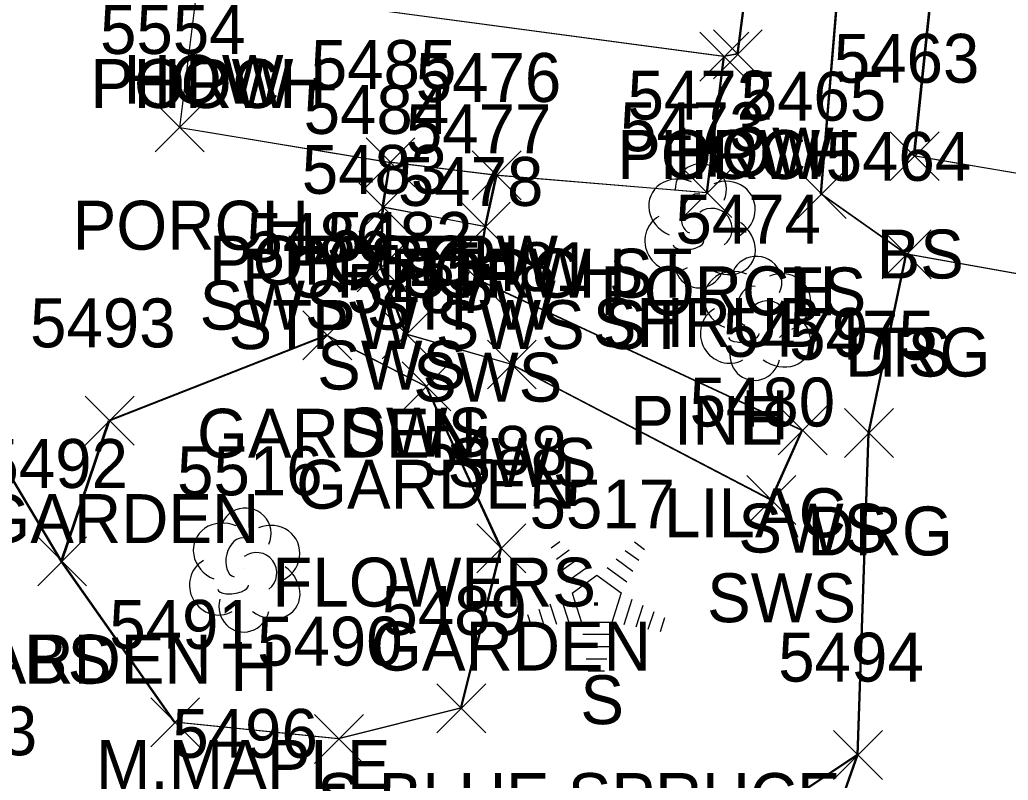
# Model space of a CAD drawing. Extents: x 1554668 to 1563881, y 831386 to 834374.
# Drawn here: x 1561861.94 to 1561902.35, y 833109.49 to 833140.58 of the extents above; entities that cross this region are included whole.
import ezdxf

# ---------------------------------------------------------------- set-up
doc = ezdxf.new("R2010")
doc.units = 0
for name, color, linetype in [('L_A', 7, 'Continuous'), ('L_C', 7, 'Continuous'), ('L_I', 7, 'Continuous'), ('L_TIC', 7, 'Continuous'), ('LAPB', 7, 'Continuous'), ('LBC', 7, 'Continuous'), ('LBF', 7, 'Continuous'), ('LELB', 7, 'Continuous'), ('LSH', 7, 'Continuous'), ('LTC', 7, 'Continuous'), ('LTD', 7, 'Continuous'), ('R_A', 7, 'Continuous'), ('R_I', 7, 'Continuous'), ('R_TIC', 7, 'Continuous'), ('RDG', 7, 'Continuous'), ('RSW', 7, 'Continuous')]:
    doc.layers.add(name, color=color, linetype=linetype)

msp = doc.modelspace()

# ---------------------------------------------------------------- linework, layer by layer
at = {"layer": 'L_TIC'}
for points in [[(1561889.738, 833138.067), (1561891.738, 833140.067)], [(1561891.738, 833138.067), (1561889.738, 833140.067)], [(1561889.738, 833138.067), (1561891.738, 833140.067)], [(1561891.738, 833138.067), (1561889.738, 833140.067)], [(1561890.294, 833138.164), (1561892.294, 833140.164)], [(1561892.294, 833138.164), (1561890.294, 833140.164)], [(1561867.481, 833135.177), (1561869.481, 833137.177)], [(1561869.481, 833135.177), (1561867.481, 833137.177)], [(1561897.524, 833134), (1561899.524, 833136)], [(1561899.524, 833134), (1561897.524, 833136)], [(1561876.096, 833133.746), (1561878.096, 833135.746)], [(1561878.096, 833133.746), (1561876.096, 833135.746)], [(1561876.096, 833133.746), (1561878.096, 833135.746)], [(1561878.096, 833133.746), (1561876.096, 833135.746)], [(1561880.439, 833133.216), (1561882.439, 833135.216)], [(1561882.439, 833133.216), (1561880.439, 833135.216)], [(1561880.439, 833133.216), (1561882.439, 833135.216)], [(1561882.439, 833133.216), (1561880.439, 833135.216)], [(1561889.045, 833132.496), (1561891.045, 833134.496)], [(1561891.045, 833132.496), (1561889.045, 833134.496)], [(1561893.716, 833132.45), (1561895.716, 833134.45)], [(1561895.716, 833132.45), (1561893.716, 833134.45)], [(1561875.804, 833131.909), (1561877.804, 833133.909)], [(1561877.804, 833131.909), (1561875.804, 833133.909)], [(1561879.985, 833131.114), (1561881.985, 833133.114)], [(1561881.985, 833131.114), (1561879.985, 833133.114)], [(1561897.191, 833129.992), (1561899.191, 833131.992)], [(1561899.191, 833129.992), (1561897.191, 833131.992)], [(1561873.518, 833126.674), (1561875.518, 833128.674)], [(1561875.518, 833126.674), (1561873.518, 833128.674)], [(1561873.518, 833126.674), (1561875.518, 833128.674)], [(1561875.518, 833126.674), (1561873.518, 833128.674)], [(1561877.568, 833124.589), (1561879.568, 833126.589)], [(1561879.568, 833124.589), (1561877.568, 833126.589)], [(1561864.62, 833123.185), (1561866.62, 833125.185)], [(1561866.62, 833123.185), (1561864.62, 833125.185)], [(1561864.62, 833123.185), (1561866.62, 833125.185)], [(1561866.62, 833123.185), (1561864.62, 833125.185)], [(1561880.628, 833117.973), (1561882.628, 833119.973)], [(1561882.628, 833117.973), (1561880.628, 833119.973)], [(1561862.672, 833117.437), (1561864.672, 833119.437)], [(1561864.672, 833117.437), (1561862.672, 833119.437)], [(1561862.672, 833117.437), (1561864.672, 833119.437)], [(1561864.672, 833117.437), (1561862.672, 833119.437)], [(1561878.989, 833111.43), (1561880.989, 833113.43)], [(1561880.989, 833111.43), (1561878.989, 833113.43)], [(1561867.292, 833110.862), (1561869.292, 833112.862)], [(1561869.292, 833110.862), (1561867.292, 833112.862)], [(1561873.988, 833110.177), (1561875.988, 833112.177)], [(1561875.988, 833110.177), (1561873.988, 833112.177)], [(1561895.205, 833109.522), (1561897.205, 833111.522)], [(1561897.205, 833109.522), (1561895.205, 833111.522)]]:
    msp.add_lwpolyline(points, dxfattribs=at)
at = {"layer": 'LAPB'}
for points in [[(1561874.47, 833127.684), (1561878.52, 833125.598), (1561881.58, 833118.98), (1561879.941, 833112.443), (1561874.941, 833111.181), (1561868.245, 833111.869), (1561863.623, 833118.45), (1561865.572, 833124.196)], [(1561874.47, 833127.684), (1561878.52, 833125.598), (1561881.58, 833118.98), (1561879.941, 833112.443), (1561874.941, 833111.181), (1561868.245, 833111.869), (1561863.623, 833118.45), (1561865.572, 833124.196)], [(1561874.47, 833127.684), (1561878.52, 833125.598), (1561881.58, 833118.98), (1561879.941, 833112.443), (1561874.941, 833111.181), (1561868.245, 833111.869), (1561863.623, 833118.45), (1561865.572, 833124.196)], [(1561874.518, 833127.674), (1561878.568, 833125.589), (1561881.628, 833118.973), (1561879.989, 833112.43), (1561874.988, 833111.177), (1561868.292, 833111.862), (1561863.672, 833118.437), (1561865.62, 833124.185)], [(1561874.47, 833127.684), (1561865.572, 833124.196)], [(1561874.47, 833127.684), (1561865.572, 833124.196)], [(1561874.47, 833127.684), (1561865.572, 833124.196)], [(1561874.518, 833127.674), (1561865.62, 833124.185)]]:
    msp.add_lwpolyline(points, dxfattribs=at)
at = {"layer": 'LBC'}
for points in [[(1561894.172, 833161.383), (1561891.294, 833139.164), (1561890.738, 833139.067), (1561869.205, 833141.968), (1561868.801, 833142.14), (1561871.639, 833163.898)], [(1561894.123, 833161.39), (1561891.247, 833139.178), (1561890.69, 833139.08), (1561869.201, 833141.967), (1561868.803, 833142.14), (1561871.638, 833163.898)], [(1561894.123, 833161.39), (1561891.247, 833139.178), (1561890.69, 833139.08), (1561869.201, 833141.967), (1561868.803, 833142.14), (1561871.638, 833163.898)], [(1561894.123, 833161.39), (1561891.247, 833139.178), (1561890.69, 833139.08), (1561869.201, 833141.967), (1561868.803, 833142.14), (1561871.638, 833163.898)]]:
    msp.add_lwpolyline(points, dxfattribs=at)
at = {"layer": 'LBF'}
for points in [[(1561868.481, 833136.177), (1561869.205, 833141.968)], [(1561868.481, 833136.177), (1561869.201, 833141.967)], [(1561868.481, 833136.177), (1561869.201, 833141.967)], [(1561868.481, 833136.177), (1561869.201, 833141.967)], [(1561890.69, 833139.08), (1561889.997, 833133.507), (1561881.391, 833134.22), (1561877.048, 833134.75)], [(1561890.69, 833139.08), (1561889.997, 833133.507), (1561881.391, 833134.22), (1561877.048, 833134.75)], [(1561890.69, 833139.08), (1561889.997, 833133.507), (1561881.391, 833134.22), (1561877.048, 833134.75)], [(1561890.738, 833139.067), (1561890.045, 833133.496), (1561881.439, 833134.216), (1561877.096, 833134.746)], [(1561868.481, 833136.177), (1561877.048, 833134.75)], [(1561868.481, 833136.177), (1561877.048, 833134.75)], [(1561868.481, 833136.177), (1561877.048, 833134.75)], [(1561868.481, 833136.177), (1561877.096, 833134.746)], [(1561881.391, 833134.22), (1561880.937, 833132.119), (1561876.756, 833132.919), (1561877.048, 833134.75)], [(1561881.391, 833134.22), (1561880.937, 833132.119), (1561876.756, 833132.919), (1561877.048, 833134.75)], [(1561881.391, 833134.22), (1561880.937, 833132.119), (1561876.756, 833132.919), (1561877.048, 833134.75)], [(1561881.439, 833134.216), (1561880.985, 833132.114), (1561876.804, 833132.909), (1561877.096, 833134.746)]]:
    msp.add_lwpolyline(points, dxfattribs=at)
at = {"layer": 'LELB'}
for points in [[(1561896.157, 833110.529), (1561885.646, 833103.516), (1561871.444, 833107.411), (1561859.996, 833107.515), (1561849.385, 833112.12), (1561846.342, 833125.61), (1561849.363, 833137.741), (1561853.594, 833159.386), (1561854.012, 833165.388), (1561843.795, 833172.424)], [(1561896.157, 833110.529), (1561885.646, 833103.516), (1561871.444, 833107.411), (1561859.996, 833107.515), (1561849.385, 833112.12), (1561846.342, 833125.61), (1561849.363, 833137.741), (1561853.594, 833159.386), (1561854.012, 833165.388), (1561843.795, 833172.424)], [(1561896.157, 833110.529), (1561885.646, 833103.516), (1561871.444, 833107.411), (1561859.996, 833107.515), (1561849.385, 833112.12), (1561846.342, 833125.61), (1561849.363, 833137.741), (1561853.594, 833159.386), (1561854.012, 833165.388), (1561843.795, 833172.424)], [(1561896.205, 833110.522), (1561885.694, 833103.511), (1561871.49, 833107.407), (1561860.042, 833107.51), (1561849.433, 833112.112), (1561846.389, 833125.605), (1561849.413, 833137.729), (1561853.641, 833159.38), (1561854.06, 833165.379), (1561843.843, 833172.416)], [(1561898.143, 833131.003), (1561894.668, 833133.46), (1561896.896, 833160.15)], [(1561898.143, 833131.003), (1561894.668, 833133.46), (1561896.896, 833160.15)], [(1561898.143, 833131.003), (1561894.668, 833133.46), (1561896.896, 833160.15)], [(1561898.191, 833130.992), (1561894.716, 833133.45), (1561896.944, 833160.14)], [(1561928.216, 833093.362), (1561928.773, 833109.898), (1561930.651, 833128.377), (1561910.052, 833128.88), (1561911.633, 833132.782), (1561898.477, 833135.011), (1561900.962, 833158.58)], [(1561928.216, 833093.362), (1561928.773, 833109.898), (1561930.651, 833128.377), (1561910.052, 833128.88), (1561911.633, 833132.782), (1561898.477, 833135.011), (1561900.962, 833158.58)], [(1561928.216, 833093.362), (1561928.773, 833109.898), (1561930.651, 833128.377), (1561910.052, 833128.88), (1561911.633, 833132.782), (1561898.477, 833135.011), (1561900.962, 833158.58)], [(1561928.26, 833093.351), (1561928.821, 833109.89), (1561930.699, 833128.367), (1561910.1, 833128.874), (1561911.682, 833132.776), (1561898.524, 833135), (1561901.011, 833158.577)], [(1561863.623, 833118.45), (1561855.134, 833132.675), (1561849.363, 833137.741)], [(1561863.623, 833118.45), (1561855.134, 833132.675), (1561849.363, 833137.741)], [(1561863.623, 833118.45), (1561855.134, 833132.675), (1561849.363, 833137.741)], [(1561863.672, 833118.437), (1561855.18, 833132.67), (1561849.413, 833137.729)]]:
    msp.add_lwpolyline(points, dxfattribs=at)
at = {"layer": 'LSH'}
msp.add_line((1561889.735, 833132.202), (1561889.735, 833132.202), dxfattribs=at)
msp.add_line((1561889.735, 833132.202), (1561889.735, 833132.202), dxfattribs=at)
msp.add_arc((1561889.782, 833133.636), 1.047, 335.5272, 180.9563, dxfattribs=at)
for centre, major_axis, ratio, start_param, end_param in [((1561888.943, 833132.869), (1.21, -0.512), 0.895232, 1.570796, 4.712389), ((1561890.777, 833132.786), (-1.141, -0.483), 0.949671, 1.570796, 4.712389), ((1561889.527, 833132.661), (-0.208, -0.792), 0.645439, 3.141593, 6.283185), ((1561890.235, 833132.036), (-0.5, 0.667), 0.989748, 3.141593, 6.283185), ((1561888.652, 833131.494), (0.584, -1.042), 0.959034, 3.141593, 6.283185), ((1561890.735, 833131.369), (-1.09, 0.792), 0.841452, 1.570796, 4.712389), ((1561889.277, 833131.452), (-0.625, -0.083), 0.423636, 0, 3.141593), ((1561889.735, 833130.702), (0.265, 1.061), 0.942809, 1.570796, 4.712389)]:
    msp.add_ellipse(centre, major_axis=major_axis, ratio=ratio, start_param=start_param, end_param=end_param, dxfattribs=at)
at = {"layer": 'LTC'}
for p, q in [((1561883.667, 833118.991), (1561884.021, 833119.248)), ((1561887.065, 833119.231), (1561887.484, 833118.927)), ((1561883.876, 833118.525), (1561884.405, 833118.909)), ((1561886.694, 833118.883), (1561887.243, 833118.484)), ((1561884.086, 833118.059), (1561884.79, 833118.571)), ((1561886.323, 833118.534), (1561887.002, 833118.041)), ((1561884.295, 833117.594), (1561885.174, 833118.232)), ((1561885.952, 833118.186), (1561886.761, 833117.597)), ((1561884.52, 833117.139), (1561885.532, 833117.873)), ((1561885.532, 833117.873), (1561886.529, 833117.148)), ((1561884.065, 833116.919), (1561884.396, 833115.9)), ((1561884.52, 833117.139), (1561884.907, 833115.945)), ((1561886.529, 833117.148), (1561886.137, 833115.945)), ((1561886.966, 833116.877), (1561886.628, 833115.838)), ((1561883.155, 833116.487), (1561883.366, 833115.835)), ((1561883.61, 833116.703), (1561883.881, 833115.868)), ((1561887.411, 833116.627), (1561887.123, 833115.742)), ((1561882.699, 833116.27), (1561882.851, 833115.802)), ((1561887.855, 833116.377), (1561887.618, 833115.647)), ((1561888.3, 833116.127), (1561888.113, 833115.552)), ((1561886.137, 833115.945), (1561884.907, 833115.945)), ((1561886.099, 833115.445), (1561884.955, 833115.445)), ((1561886.015, 833114.945), (1561885.027, 833114.945)), ((1561885.932, 833114.445), (1561885.1, 833114.445)), ((1561885.848, 833113.945), (1561885.173, 833113.945))]:
    msp.add_line(p, q, dxfattribs=at)
at = {"layer": 'LTD'}
for p, q in [((1561892.001, 833128.425), (1561892.001, 833128.425)), ((1561892.001, 833128.425), (1561892.001, 833128.425)), ((1561871.119, 833118.136), (1561871.119, 833118.136)), ((1561871.119, 833118.136), (1561871.119, 833118.136))]:
    msp.add_line(p, q, dxfattribs=at)
for centre in [(1561892.048, 833129.859), (1561871.166, 833119.57)]:
    msp.add_arc(centre, 1.047, 335.5272, 180.9563, dxfattribs=at)
for centre, major_axis, ratio, start_param, end_param in [((1561891.21, 833129.091), (1.21, -0.512), 0.895232, 1.570796, 4.712389), ((1561893.043, 833129.008), (-1.141, -0.483), 0.949671, 1.570796, 4.712389), ((1561891.793, 833128.883), (-0.208, -0.792), 0.645439, 3.141593, 6.283185), ((1561892.501, 833128.258), (-0.5, 0.667), 0.989748, 3.141593, 6.283185), ((1561890.918, 833127.716), (0.584, -1.042), 0.959034, 3.141593, 6.283185), ((1561893.001, 833127.592), (-1.09, 0.792), 0.841452, 1.570796, 4.712389), ((1561891.543, 833127.675), (-0.625, -0.083), 0.423636, 0, 3.141593), ((1561892.002, 833126.925), (0.265, 1.061), 0.942809, 1.570796, 4.712389), ((1561870.327, 833118.803), (1.21, -0.512), 0.895232, 1.570796, 4.712389), ((1561872.161, 833118.72), (-1.141, -0.483), 0.949671, 1.570796, 4.712389), ((1561870.911, 833118.595), (-0.208, -0.792), 0.645439, 3.141593, 6.283185), ((1561871.619, 833117.97), (-0.5, 0.667), 0.989748, 3.141593, 6.283185), ((1561870.036, 833117.428), (0.584, -1.042), 0.959034, 3.141593, 6.283185), ((1561872.119, 833117.303), (-1.09, 0.792), 0.841452, 1.570796, 4.712389), ((1561870.661, 833117.386), (-0.625, -0.083), 0.423636, 0, 3.141593), ((1561871.119, 833116.636), (0.265, 1.061), 0.942809, 1.570796, 4.712389)]:
    msp.add_ellipse(centre, major_axis=major_axis, ratio=ratio, start_param=start_param, end_param=end_param, dxfattribs=at)
at = {"layer": 'R_TIC'}
for points in [[(1561875.804, 833131.909), (1561877.804, 833133.909)], [(1561877.804, 833131.909), (1561875.804, 833133.909)], [(1561879.985, 833131.114), (1561881.985, 833133.114)], [(1561881.985, 833131.114), (1561879.985, 833133.114)], [(1561897.191, 833129.992), (1561899.191, 833131.992)], [(1561899.191, 833129.992), (1561897.191, 833131.992)], [(1561875.727, 833129.46), (1561877.727, 833131.46)], [(1561877.727, 833129.46), (1561875.727, 833131.46)], [(1561879.655, 833128.967), (1561881.655, 833130.967)], [(1561881.655, 833128.967), (1561879.655, 833130.967)], [(1561876.755, 833126.718), (1561878.755, 833128.718)], [(1561878.755, 833126.718), (1561876.755, 833128.718)], [(1561881.055, 833125.483), (1561883.055, 833127.483)], [(1561883.055, 833125.483), (1561881.055, 833127.483)], [(1561892.942, 833122.798), (1561894.942, 833124.798)], [(1561894.942, 833122.798), (1561892.942, 833124.798)], [(1561895.652, 833122.679), (1561897.652, 833124.679)], [(1561897.652, 833122.679), (1561895.652, 833124.679)], [(1561891.667, 833119.949), (1561893.667, 833121.949)], [(1561893.667, 833119.949), (1561891.667, 833121.949)], [(1561895.205, 833109.522), (1561897.205, 833111.522)], [(1561897.205, 833109.522), (1561895.205, 833111.522)]]:
    msp.add_lwpolyline(points, dxfattribs=at)
at = {"layer": 'RDG'}
for points in [[(1561907.239, 833092.025), (1561906.561, 833095.542), (1561905.944, 833105.45), (1561910.052, 833128.88), (1561898.143, 833131.003), (1561896.604, 833123.69), (1561896.157, 833110.529), (1561892, 833098.723), (1561888.365, 833096.124)], [(1561907.239, 833092.025), (1561906.561, 833095.542), (1561905.944, 833105.45), (1561910.052, 833128.88), (1561898.143, 833131.003), (1561896.604, 833123.69), (1561896.157, 833110.529), (1561892, 833098.723), (1561888.365, 833096.124)], [(1561907.239, 833092.025), (1561906.561, 833095.542), (1561905.944, 833105.45), (1561910.052, 833128.88), (1561898.143, 833131.003), (1561896.604, 833123.69), (1561896.157, 833110.529), (1561892, 833098.723), (1561888.365, 833096.124)], [(1561907.286, 833092.016), (1561906.607, 833095.531), (1561905.993, 833105.443), (1561910.1, 833128.874), (1561898.191, 833130.992), (1561896.652, 833123.679), (1561896.205, 833110.522), (1561892.047, 833098.713), (1561888.413, 833096.116)]]:
    msp.add_lwpolyline(points, dxfattribs=at)
at = {"layer": 'RSW'}
for points in [[(1561880.937, 833132.119), (1561880.607, 833129.972), (1561893.894, 833123.806), (1561892.619, 833120.958), (1561882.007, 833126.496), (1561877.707, 833127.728), (1561876.679, 833130.469), (1561876.756, 833132.919)], [(1561880.937, 833132.119), (1561880.607, 833129.972), (1561893.894, 833123.806), (1561892.619, 833120.958), (1561882.007, 833126.496), (1561877.707, 833127.728), (1561876.679, 833130.469), (1561876.756, 833132.919)], [(1561880.937, 833132.119), (1561880.607, 833129.972), (1561893.894, 833123.806), (1561892.619, 833120.958), (1561882.007, 833126.496), (1561877.707, 833127.728), (1561876.679, 833130.469), (1561876.756, 833132.919)], [(1561880.985, 833132.114), (1561880.655, 833129.967), (1561893.942, 833123.798), (1561892.667, 833120.949), (1561882.055, 833126.483), (1561877.755, 833127.718), (1561876.727, 833130.46), (1561876.804, 833132.909)]]:
    msp.add_lwpolyline(points, dxfattribs=at)

# ---------------------------------------------------------------- texts
at = {"layer": 'L_A'}
for s, p in [('HOW', (1561866.187, 833137.14)), ('PORCH', (1561864.827, 833136.968)), ('HOW', (1561866.59, 833136.968)), ('HOW', (1561888.68, 833134.164)), ('PORCH', (1561886.36, 833134.067)), ('HOW', (1561888.123, 833134.067)), ('PORCH', (1561864.103, 833131.177)), ('POR STPW', (1561869.679, 833129.746)), ('PORCH', (1561872.718, 833129.746)), ('BS', (1561896.965, 833130)), ('POR STPW ST', (1561871.022, 833129.216)), ('PORCH', (1561877.061, 833129.216)), ('PORCH', (1561885.667, 833128.496)), ('TS', (1561893.126, 833128.45)), ('SWS STPW', (1561869.292, 833127.909)), ('STPW SWS ST', (1561870.473, 833127.114)), ('SHRUB', (1561885.365, 833127.202)), ('TS', (1561896.6, 833125.992)), ('H', (1561891.434, 833123.425)), ('GARDEN', (1561869.187, 833122.674)), ('GARDEN', (1561869.187, 833122.674)), ('GARDEN', (1561873.238, 833120.589)), ('GARDEN', (1561860.29, 833119.185)), ('GARDEN', (1561860.29, 833119.185)), ('GARDEN', (1561876.297, 833113.973)), ('GARDEN', (1561858.342, 833113.437)), ('BS', (1561862.113, 833113.437)), ('H', (1561870.552, 833113.136)), ('S', (1561884.857, 833111.783))]:
    msp.add_text(s, height=2, dxfattribs=at).set_placement(p)
at = {"layer": 'L_C'}
for s, p in [('PINE', (1561886.9, 833123.202)), ('LILAC', (1561888.277, 833119.425)), ('FLOWERS', (1561872.269, 833116.589)), ('M.MAPLE', (1561865.056, 833109.136)), ('S.BLUE SPRUCE', (1561874.086, 833107.783))]:
    msp.add_text(s, height=2, dxfattribs=at).set_placement(p)
at = {"layer": 'L_I'}
for s, p in [('5554', (1561865.221, 833139.177)), ('5463', (1561895.217, 833138)), ('5485', (1561873.836, 833137.746)), ('5485', (1561873.836, 833137.746)), ('5476', (1561878.124, 833137.216)), ('5476', (1561878.124, 833137.216)), ('5472', (1561886.785, 833136.496)), ('5465', (1561891.409, 833136.45)), ('5484', (1561873.544, 833135.909)), ('5477', (1561877.725, 833135.114)), ('5473', (1561886.475, 833135.202)), ('5464', (1561894.883, 833133.992)), ('5474', (1561888.742, 833131.425)), ('5486', (1561871.203, 833130.674)), ('5486', (1561871.203, 833130.674)), ('5487', (1561875.308, 833128.589)), ('5493', (1561862.36, 833127.185)), ('5493', (1561862.36, 833127.185)), ('5488', (1561878.368, 833121.973)), ('5492', (1561860.413, 833121.437)), ('5492', (1561860.413, 833121.437)), ('5516', (1561868.371, 833121.136)), ('5517', (1561882.779, 833119.783)), ('5489', (1561876.721, 833115.43)), ('5491', (1561865.599, 833114.862)), ('5490', (1561871.642, 833114.177)), ('5494', (1561892.945, 833113.522)), ('5503', (1561856.704, 833110.51)), ('5503', (1561856.704, 833110.51)), ('5496', (1561868.175, 833110.407))]:
    msp.add_text(s, height=2, dxfattribs=at).set_placement(p)
at = {"layer": 'LTC'}
msp.add_text('.', height=1.037, rotation=270, dxfattribs=at).set_placement((1561885.414, 833116.887))
at = {"layer": 'R_A'}
for s, p in [('SWS STPW', (1561869.292, 833127.909)), ('STPW SWS ST', (1561870.473, 833127.114)), ('DRG', (1561895.679, 833125.992)), ('SWS', (1561874.097, 833125.46)), ('SWS', (1561878.025, 833124.967)), ('SWS', (1561875.125, 833122.718)), ('SWS', (1561879.425, 833121.483)), ('SWS', (1561891.313, 833118.798)), ('DRG', (1561894.14, 833118.679)), ('SWS', (1561890.037, 833115.949))]:
    msp.add_text(s, height=2, dxfattribs=at).set_placement(p)
at = {"layer": 'R_I'}
for s, p in [('5484', (1561873.544, 833135.909)), ('5477', (1561877.725, 833135.114)), ('5464', (1561894.883, 833133.992)), ('5483', (1561873.467, 833133.46)), ('5478', (1561877.395, 833132.967)), ('5482', (1561874.495, 833130.718)), ('5481', (1561879.362, 833129.483)), ('5479', (1561890.675, 833126.798)), ('5475', (1561893.392, 833126.679)), ('5480', (1561889.321, 833123.949)), ('5494', (1561892.945, 833113.522))]:
    msp.add_text(s, height=2, dxfattribs=at).set_placement(p)

doc.saveas('drawing.dxf')
